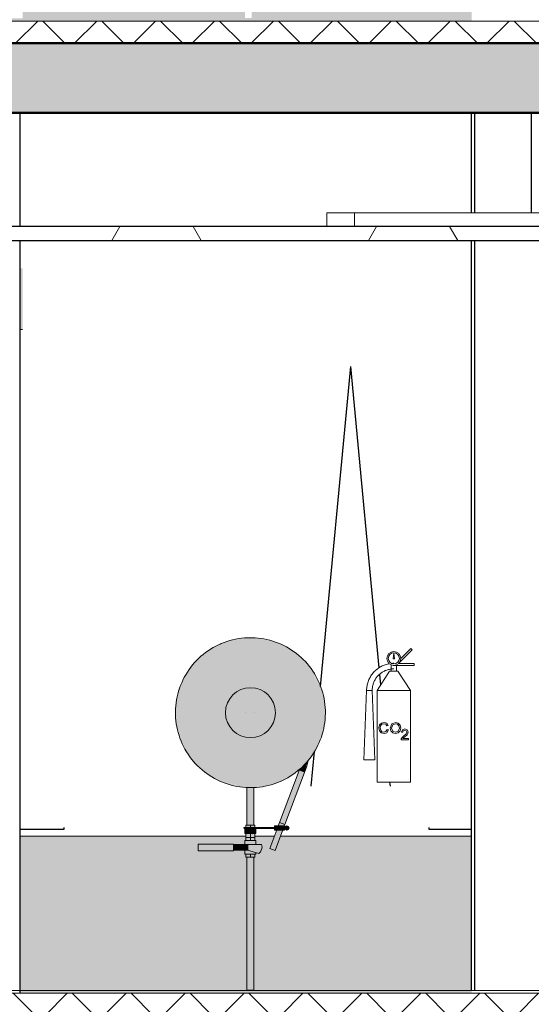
# Model space of a CAD drawing. Extents: x 50445 to 145605, y -10968 to 41989.
# Tile 280 of 338: x 98629 to 100471, y 8637 to 12182. Entities that reach past the tile are written whole.
import ezdxf

# ---------------------------------------------------------------- set-up
doc = ezdxf.new("R2010")
doc.units = 0
doc.header["$LTSCALE"] = 414.30304
doc.header["$MEASUREMENT"] = 0
doc.linetypes.add('stramien', pattern=[22.225, 12.7, -3.175, 3.175, -3.175])
doc.layers.get('0').update_dxf_attribs({"linetype": 'CONTINUOUS'})
for name, color, linetype, lineweight in [('A-CLNG-PATT', 5, 'CONTINUOUS', 25), ('A-CLNG-SUSP', 5, 'CONTINUOUS', 25), ('A-DETL', 5, 'CONTINUOUS', 18), ('A-FLOR-OTLN', 6, 'CONTINUOUS', 18), ('A-FLOR-PATT', 8, 'CONTINUOUS', 50), ('A-GENM', 6, 'CONTINUOUS', 18), ('A-GLAZ', 6, 'CONTINUOUS', 18), ('A-GLAZ-GLAS', 6, 'CONTINUOUS', 25), ('I-WALL', 2, 'CONTINUOUS', 25), ('M-EQPT', 2, 'CONTINUOUS', 18), ('P-SANR-FIXT', 6, 'CONTINUOUS', 18), ('S-COLS', 6, 'CONTINUOUS', 18)]:
    doc.layers.add(name, color=color, linetype=linetype, lineweight=lineweight)
doc.layers.get('A-GLAZ').off()
pattern_1 = [(45, (114825.1, 10064.78), (-106.066, 106.066), []), (135, (114825.1, 10064.78), (-106.066, -106.066), [])]

# ---------------------------------------------------------------- blocks, each defined once
blk = doc.blocks.new('65_KA_brandslanghaspel - 65_KA_brandslanghaspel-4937097-plotview doorsnede C C  -  1 op 100')
at = {"layer": 'P-SANR-FIXT'}
h = blk.add_hatch(color=256, dxfattribs=at)
h.paths.add_polyline_path([(18012.8, 9053.5), (18011.8, 9048.2), (18012.6, 9049.2)], flags=0)
h.paths.add_polyline_path([(18280.4, 8750), (18280.4, 8754), (18225.1, 8759.8), (18172.2, 8777), (18124, 8804.8), (18080.6, 8844.9), (18050, 8887), (18027, 8939.4), (18015.8, 8997.1), (18016.1, 9049.2), (18029.1, 9106), (18050.7, 9153.9), (18086, 9201), (18126.3, 9236.5), (18176, 9264.2), (18229.2, 9280.6), (18280.4, 9286), (18280.4, 9290), (18226.3, 9284.4), (18219.4, 9282.3), (18204.2, 9278.7), (18183.8, 9271), (18159.6, 9260.3), (18138.2, 9249.2), (18116.3, 9233.8), (18080, 9200.9), (18077.1, 9197), (18043.9, 9149.7), (18041.1, 9142.7), (18028.1, 9114.9), (18021.9, 9095.5), (18012.8, 9053.5), (18011.4, 9021.4), (18014, 8978.6), (18018.1, 8957), (18027.4, 8926.7), (18037, 8903.7), (18050, 8880.6), (18071.5, 8850.6), (18090, 8829.1), (18106.4, 8814.1), (18119.7, 8803.4), (18124, 8800.4), (18136.1, 8793.1), (18146.8, 8786.5), (18177.5, 8770.7), (18200.6, 8762.6), (18241.1, 8754), (18257.3, 8751.5), (18269.2, 8751.2)], flags=0)
h = blk.add_hatch(color=256, dxfattribs=at)
h.paths.add_polyline_path([(18547.9, 8986.5), (18548.9, 8991.8), (18548.1, 8990.8)], flags=0)
h.paths.add_polyline_path([(18280.4, 8750), (18334.5, 8755.6), (18341.3, 8757.7), (18368.3, 8765.1), (18376.9, 8769), (18400.6, 8779.4), (18422.5, 8790.8), (18444.5, 8806.2), (18478.3, 8837.1), (18483.7, 8843), (18516.8, 8890.3), (18519.7, 8897.3), (18532.6, 8925.1), (18538.8, 8944.5), (18547.9, 8986.5), (18549.4, 9018.6), (18546.8, 9061.4), (18542.6, 9083), (18533.4, 9113.3), (18523.7, 9136.3), (18510.7, 9159.4), (18489.2, 9189.4), (18467.7, 9213.8), (18454.3, 9225.9), (18441.1, 9236.6), (18436.7, 9239.6), (18424.7, 9246.9), (18413.9, 9253.5), (18383.2, 9269.3), (18360.1, 9277.4), (18319.7, 9286), (18303.5, 9288.5), (18291.5, 9288.8), (18280.4, 9290), (18280.4, 9286), (18335.7, 9280.2), (18388.6, 9263), (18436.7, 9235.2), (18480.2, 9195.1), (18510.7, 9153), (18533.7, 9100.6), (18544.9, 9042.9), (18544.6, 8990.8), (18531.7, 8934), (18507.5, 8882.5), (18474.7, 8839), (18434.4, 8803.5), (18384.8, 8775.8), (18335.7, 8759.8), (18280.4, 8754), (18280.4, 8751.2)], flags=0)
for points in [[(18280.4, 8754), (18280.4, 8930), (18249.6, 8935.4), (18222.5, 8951.1), (18202.4, 8975), (18191.7, 9004.4), (18191.7, 9035.6), (18202.4, 9065), (18222.5, 9088.9), (18249.6, 9104.6), (18280.4, 9110), (18280.4, 9286), (18225.1, 9280.2), (18172.2, 9263), (18124, 9235.2), (18082.7, 9198), (18050, 9153), (18027.4, 9102.2), (18015.8, 9047.8), (18015.8, 8992.2), (18027.4, 8937.8), (18050, 8887), (18082.7, 8842), (18124, 8804.8), (18172.2, 8777), (18229.2, 8759.4)], [(18280.4, 8754), (18335.7, 8759.8), (18388.6, 8777), (18437.9, 8805.9), (18478, 8842), (18510.7, 8887), (18533.4, 8937.8), (18544.9, 8992.2), (18544.9, 9047.8), (18533.4, 9102.2), (18507.5, 9157.5), (18478, 9198), (18436.7, 9235.2), (18388.6, 9263), (18335.7, 9280.2), (18280.4, 9286), (18280.4, 9110), (18311.2, 9104.6), (18338.2, 9088.9), (18358.3, 9065), (18369, 9035.6), (18368, 9001.7), (18358.3, 8975), (18338.2, 8951.1), (18311.2, 8935.4), (18280.4, 8930), (18280.4, 8787.1)], [(18280.4, 8930), (18303.7, 8933.1), (18325.4, 8942.1), (18344, 8956.4), (18358.3, 8975), (18367.3, 8996.7), (18370.4, 9020), (18367.3, 9043.3), (18358.3, 9065), (18344, 9083.6), (18325.4, 9097.9), (18303.7, 9106.9), (18280.4, 9110), (18257.1, 9106.9), (18235.4, 9097.9), (18216.7, 9083.6), (18202.4, 9065), (18193.4, 9043.3), (18190.4, 9020), (18193.4, 8996.7), (18202.4, 8975), (18216.7, 8956.4), (18235.4, 8942.1), (18257.1, 8933.1)], [(18011.6, 8997.9), (18011.8, 9034.1), (18010.8, 9019.3), (18011.4, 9001.7)], [(18548.9, 9005.9), (18550, 9020.7), (18548.9, 9007.9)], [(18474.7, 8804.9), (18486.7, 8847.1), (18478, 8836.9), (18467.2, 8826.6), (18457.3, 8816), (18456.3, 8811.9), (18474.4, 8805.1)], [(18404.2, 8617.8), (18473.5, 8805.4), (18455.6, 8811), (18385.8, 8624.7), (18403.9, 8617.9)], [(18280.4, 8615), (18292.9, 8615), (18292, 8751), (18275.2, 8750.5), (18267.9, 8751.2), (18268.3, 8615), (18277.1, 8615)], [(18260.4, 8585), (18280.4, 8585), (18280.4, 8600), (18260.4, 8600)], [(18300.4, 8585), (18300.4, 8600), (18280.4, 8600), (18280.4, 8585)], [(18318.7, 8605), (18359.3, 8606), (18360.4, 8606.9), (18318.9, 8606), (18318.8, 8605.5)], [(18360.4, 8603.1), (18359.1, 8604.5), (18359, 8605), (18318.9, 8604), (18320.1, 8603.1), (18335.2, 8603.1)], [(18365.5, 8603.3), (18361.1, 8604.5), (18360, 8603.3)], [(18361.6, 8605), (18365.5, 8606.7), (18361.1, 8605.6), (18361.6, 8605)], [(18402.7, 8597.5), (18402.7, 8612.5), (18367, 8611.5), (18367, 8597.5), (18368.3, 8597.5)], [(18412.9, 8603.3), (18412.7, 8604), (18412.1, 8605), (18407.1, 8603.3)], [(18412.1, 8605), (18412.9, 8606.7), (18409.2, 8606), (18410.6, 8605.5)], [(18092.3, 8523), (18219.3, 8523), (18219.3, 8547), (18092.3, 8547)], [(18229.2, 8525), (18257.1, 8525), (18257.1, 8545), (18219.3, 8545), (18219.3, 8525)], [(18257.1, 8525), (18273.2, 8525), (18273.2, 8545), (18257.1, 8545)], [(18310.6, 8512.9), (18315.7, 8517.9), (18319.5, 8524), (18321.6, 8530.8), (18322, 8538), (18320.6, 8545), (18273.2, 8544.2), (18273.2, 8525), (18273.2, 8524.2)], [(18280.4, 8021.4), (18292.9, 8021.4), (18292.4, 8500), (18267.9, 8500), (18268.3, 8021.4), (18277.1, 8021.4)]]:
    blk.add_hatch(color=256, dxfattribs=at).paths.add_polyline_path(points, flags=0)
h = blk.add_hatch(color=256, dxfattribs=at)
h.paths.add_polyline_path([(18280.4, 8570), (18280.4, 8585), (18264.4, 8585), (18264.4, 8570)], flags=0)
h.paths.add_polyline_path([(18267.8, 8606.4), (18264.8, 8606), (18264.6, 8606.8), (18267.7, 8606.4)], flags=0)
h.paths.add_polyline_path([(18264.4, 8600), (18280.4, 8600.2), (18280.4, 8603), (18267.7, 8604), (18268.1, 8606.7), (18268.6, 8607), (18280.4, 8607), (18280.4, 8615), (18264.4, 8615), (18264.4, 8604)], flags=0)
h.paths.add_polyline_path([(18264.6, 8603.2), (18266.1, 8604.5), (18267.5, 8603.6)], flags=0)
h = blk.add_hatch(color=256, dxfattribs=at)
h.paths.add_polyline_path([(18296.4, 8570), (18296.4, 8585), (18280.4, 8585), (18280.4, 8570)], flags=0)
h.paths.add_polyline_path([(18280.4, 8600), (18296.4, 8600), (18296.4, 8603), (18280.4, 8602.2), (18280.4, 8600.4)], flags=0)
h.paths.add_polyline_path([(18280.4, 8607), (18296.4, 8607), (18296.4, 8615), (18280.4, 8615), (18280.4, 8607.8)], flags=0)
h = blk.add_hatch(color=256, dxfattribs=at)
h.paths.add_polyline_path([(18369, 8524.2), (18395.4, 8597.5), (18375.2, 8597.5), (18350.6, 8531.1), (18368.6, 8524.3)], flags=0)
h.paths.add_polyline_path([(18386.2, 8612.5), (18402.2, 8612.5), (18403.9, 8617.9), (18385.1, 8623.8), (18381.2, 8612.5), (18386, 8612.5)], flags=0)
h = blk.add_hatch(color=256, dxfattribs=at)
h.paths.add_polyline_path([(18262.6, 8605), (18262.7, 8606.9), (18258.4, 8605)], flags=0)
h.paths.add_polyline_path([(18265, 8605), (18267.5, 8606.4), (18264.8, 8606), (18264.9, 8605.5)], flags=0)
h = blk.add_hatch(color=256, dxfattribs=at)
h.paths.add_polyline_path([(18262.7, 8603.1), (18262.6, 8605), (18258.4, 8605)], flags=0)
h.paths.add_polyline_path([(18264.6, 8603.2), (18266.1, 8604.5), (18264.8, 8604)], flags=0)
h = blk.add_hatch(color=256, dxfattribs=at)
h.paths.add_polyline_path([(18365.5, 8606.7), (18366.2, 8606.9), (18267.7, 8606), (18267.5, 8605), (18319.1, 8606.2), (18320.1, 8606.9), (18360.4, 8606.7)], flags=0)
h.paths.add_polyline_path([(18365.5, 8605), (18364.5, 8606.3), (18361.6, 8605)], flags=0)
h.paths.add_polyline_path([(18360, 8605), (18360.6, 8606.1), (18359.2, 8605.8), (18359.1, 8605)], flags=0)
h = blk.add_hatch(color=256, dxfattribs=at)
h.paths.add_polyline_path([(18274.5, 8603), (18318.9, 8604), (18318.7, 8605), (18267.7, 8604), (18268.6, 8603)], flags=0)
h.paths.add_polyline_path([(18361.6, 8605), (18365.5, 8604.5), (18365.5, 8605)], flags=0)
h.paths.add_polyline_path([(18360, 8603.3), (18361.6, 8605), (18359.4, 8603.9), (18359.7, 8603.5)], flags=0)
h = blk.add_hatch(color=256, dxfattribs=at)
h.paths.add_polyline_path([(18367, 8605), (18366.2, 8606.9), (18365.5, 8606), (18365.5, 8605)], flags=0)
h.paths.add_polyline_path([(18402.7, 8605), (18407.1, 8606), (18407.1, 8606.9), (18402.7, 8606), (18402.7, 8605)], flags=0)
h = blk.add_hatch(color=256, dxfattribs=at)
h.paths.add_polyline_path([(18367, 8603.1), (18366.4, 8605), (18365.5, 8604), (18365.5, 8603.1)], flags=0)
h.paths.add_polyline_path([(18407.1, 8603.1), (18407.1, 8605), (18402.7, 8604), (18402.7, 8603.1)], flags=0)
h = blk.add_hatch(color=256, dxfattribs=at)
h.paths.add_polyline_path([(18407.1, 8606.7), (18408, 8603.6), (18412, 8605), (18407.7, 8606.5)], flags=0)
h.paths.add_polyline_path([(18413.9, 8597.8), (18418.5, 8601.3), (18419.5, 8605), (18417.3, 8610.3), (18415.8, 8611.5), (18410.1, 8612.3), (18406.7, 8610.3), (18404.8, 8606.9), (18413.1, 8606.6), (18412.1, 8605), (18412.5, 8603.3), (18405.3, 8603.1), (18406.4, 8600.4), (18408.3, 8598.5), (18413.1, 8597.9)], flags=0)
h = blk.add_hatch(color=256, dxfattribs=at)
h.paths.add_polyline_path([(18275.2, 8510), (18300.4, 8510), (18299.4, 8516.2), (18267.5, 8525), (18260.4, 8525), (18261.1, 8510), (18270.4, 8510)], flags=0)
h.paths.add_polyline_path([(18299.7, 8545), (18300.4, 8545), (18299.7, 8560), (18260.4, 8560), (18261.1, 8545), (18298.3, 8545)], flags=0)
h = blk.add_hatch(color=256, dxfattribs=at)
h.paths.add_polyline_path([(18270.4, 8500), (18280.4, 8500), (18280.4, 8510), (18264.4, 8510), (18265.4, 8500), (18266.2, 8500)], flags=0)
h.paths.add_polyline_path([(18275, 8560), (18280.4, 8560), (18280.4, 8570), (18264.4, 8570), (18264.4, 8560), (18270.4, 8560)], flags=0)
h = blk.add_hatch(color=256, dxfattribs=at)
h.paths.add_polyline_path([(18295.3, 8500), (18296.4, 8500), (18296.4, 8510), (18280.4, 8510), (18280.4, 8500), (18294.5, 8500)], flags=0)
h.paths.add_polyline_path([(18290.4, 8560), (18296.4, 8560), (18296.4, 8570), (18280.4, 8570), (18280.4, 8560), (18285.5, 8560)], flags=0)
for p, q in [((18456, 8812), (18385.5, 8624.8)), ((18404.2, 8617.8), (18474.7, 8804.9)), ((18267.9, 8751.3), (18267.9, 8615)), ((18292.9, 8615), (18292.9, 8751.1)), ((18264.4, 8615), (18280.4, 8615)), ((18264.4, 8615), (18264.4, 8600)), ((18280.4, 8615), (18296.4, 8615)), ((18280.4, 8606.7), (18280.4, 8615)), ((18296.4, 8615), (18296.4, 8606.7)), ((18385.5, 8624.8), (18380.8, 8612.3)), ((18385.5, 8624.8), (18404.2, 8617.8)), ((18404.2, 8617.8), (18385.5, 8624.8)), ((18402.2, 8612.5), (18404.2, 8617.8)), ((18260.4, 8600), (18280.4, 8600)), ((18260.4, 8600), (18260.4, 8585)), ((18280.4, 8585), (18260.4, 8585)), ((18264.4, 8585), (18264.4, 8570)), ((18367, 8607), (18268.6, 8607)), ((18268.6, 8603), (18367, 8603)), ((18280.4, 8600), (18280.4, 8603.3)), ((18280.4, 8600), (18300.4, 8600)), ((18280.4, 8600), (18280.4, 8585)), ((18300.4, 8585), (18280.4, 8585)), ((18280.4, 8570), (18280.4, 8585)), ((18296.4, 8603.3), (18296.4, 8600)), ((18296.4, 8585), (18296.4, 8570)), ((18300.4, 8600), (18300.4, 8585)), ((18360.9, 8607), (18320.6, 8607)), ((18320.6, 8603), (18360.9, 8603)), ((18375.4, 8598), (18350.2, 8531.3)), ((18367, 8607), (18365.5, 8607)), ((18365.5, 8603), (18367, 8603)), ((18402.7, 8612.5), (18367, 8612.5)), ((18367, 8597.5), (18367, 8612.5)), ((18367, 8597.5), (18402.7, 8597.5)), ((18369, 8524.2), (18396.7, 8597.8)), ((18402.7, 8612.5), (18402.7, 8597.5)), ((18404.8, 8607), (18402.7, 8607)), ((18407.1, 8607), (18402.7, 8607)), ((18402.7, 8603), (18405.3, 8603)), ((18402.7, 8603), (18407.1, 8603)), ((18412.2, 8607), (18412.3, 8607)), ((18092.3, 8547), (18219.3, 8547)), ((18092.3, 8523), (18092.3, 8547)), ((18219.3, 8547), (18219.3, 8523)), ((18219.3, 8545), (18257.1, 8545)), ((18257.1, 8545), (18273.2, 8545)), ((18257.1, 8545), (18257.1, 8525)), ((18260.4, 8560), (18260.4, 8545)), ((18260.4, 8560), (18300.4, 8560)), ((18280.4, 8570), (18264.4, 8570)), ((18264.4, 8570), (18280.4, 8570)), ((18264.4, 8570), (18264.4, 8560)), ((18320.6, 8545), (18273.2, 8545)), ((18296.4, 8570), (18280.4, 8570)), ((18280.4, 8570), (18296.4, 8570)), ((18280.4, 8560), (18280.4, 8570)), ((18296.4, 8570), (18296.4, 8560)), ((18300.4, 8545), (18300.4, 8560)), ((18219.3, 8523), (18092.3, 8523)), ((18257.1, 8525), (18219.3, 8525)), ((18273.2, 8525), (18257.1, 8525)), ((18260.4, 8525), (18260.4, 8510)), ((18300.4, 8510), (18260.4, 8510)), ((18264.4, 8510), (18264.4, 8500)), ((18270.4, 8525), (18310.6, 8512.9)), ((18280.4, 8500), (18280.4, 8510)), ((18296.4, 8510), (18296.4, 8500)), ((18300.4, 8510), (18300.4, 8515.9)), ((18369, 8524.2), (18350.2, 8531.3)), ((18280.4, 8500), (18264.4, 8500)), ((18267.9, 8500), (18267.9, 8021.4)), ((18296.4, 8500), (18280.4, 8500)), ((18292.9, 8021.4), (18292.9, 8500)), ((18292.9, 8021.4), (18267.9, 8021.4))]:
    blk.add_line(p, q, dxfattribs=at)
at = {"layer": 'P-SANR-FIXT', "flags": 128}
for points in [[(18280.4, 9290), (18269.6, 9289.8), (18258.8, 9289.1), (18248, 9288.1), (18237.4, 9286.6), (18226.7, 9284.6), (18216.2, 9282.3), (18205.8, 9279.5), (18195.4, 9276.3), (18185.3, 9272.7), (18175.2, 9268.7), (18165.4, 9264.3), (18155.7, 9259.5), (18146.2, 9254.3), (18136.9, 9248.8), (18127.9, 9242.8), (18119.1, 9236.6), (18110.6, 9229.9), (18102.3, 9223), (18094.4, 9215.7), (18086.7, 9208.1), (18079.3, 9200.2), (18072.3, 9192), (18065.6, 9183.6), (18059.2, 9174.9), (18053.2, 9165.9), (18047.5, 9156.7), (18042.2, 9147.3), (18037.3, 9137.6), (18032.8, 9127.8), (18028.7, 9117.8), (18025, 9107.7), (18021.7, 9097.4), (18018.8, 9087), (18016.3, 9076.5), (18014.3, 9065.9), (18012.7, 9055.2), (18011.5, 9044.5), (18010.7, 9033.7), (18010.4, 9022.9), (18010.5, 9012.1), (18011, 9001.3), (18012, 8990.6), (18013.4, 8979.9), (18015.2, 8969.2), (18017.4, 8958.7), (18020.1, 8948.2), (18023.2, 8937.8), (18026.7, 8927.6), (18030.6, 8917.5), (18034.9, 8907.6), (18039.5, 8897.9), (18044.6, 8888.4), (18050.1, 8879.1), (18055.9, 8870), (18062.1, 8861.1), (18068.6, 8852.5), (18075.5, 8844.2), (18082.7, 8836.1), (18090.2, 8828.4), (18098, 8820.9), (18106.1, 8813.8), (18114.5, 8807), (18123.1, 8800.5), (18132, 8794.4), (18141.2, 8788.6), (18150.5, 8783.3), (18160.1, 8778.3), (18169.9, 8773.6), (18179.8, 8769.4), (18189.9, 8765.6), (18200.2, 8762.2), (18210.5, 8759.2), (18221, 8756.6), (18231.6, 8754.4), (18242.3, 8752.7), (18253, 8751.4), (18263.8, 8750.5), (18274.5, 8750.1), (18280.4, 8750)], [(18280.4, 9290), (18269.6, 9289.8), (18258.8, 9289.1), (18248, 9288.1), (18237.4, 9286.6), (18226.7, 9284.6), (18216.2, 9282.3), (18205.8, 9279.5), (18195.4, 9276.3), (18185.3, 9272.7), (18175.2, 9268.7), (18171, 9266.8)], [(18280.4, 8750), (18291.2, 8750.2), (18301.9, 8750.9), (18312.7, 8751.9), (18323.4, 8753.4), (18334, 8755.4), (18344.5, 8757.7), (18355, 8760.5), (18365.3, 8763.7), (18375.5, 8767.3), (18385.5, 8771.3), (18395.4, 8775.7), (18405, 8780.5), (18414.5, 8785.7), (18423.8, 8791.2), (18432.8, 8797.2), (18441.6, 8803.4), (18450.1, 8810.1), (18458.4, 8817), (18466.4, 8824.3), (18474.1, 8831.9), (18481.4, 8839.8), (18488.5, 8848), (18495.2, 8856.4), (18501.6, 8865.1), (18507.6, 8874.1), (18513.2, 8883.3), (18518.5, 8892.7), (18523.4, 8902.4), (18527.9, 8912.2), (18532, 8922.2), (18535.7, 8932.3), (18539, 8942.6), (18541.9, 8953), (18544.4, 8963.5), (18546.4, 8974.1), (18548.1, 8984.8), (18549.3, 8995.5), (18550, 9006.3), (18550.4, 9017.1), (18550.3, 9027.9), (18549.7, 9038.7), (18548.8, 9049.4), (18547.4, 9060.1), (18545.6, 9070.8), (18543.3, 9081.3), (18540.6, 9091.8), (18537.6, 9102.2), (18534.1, 9112.4), (18530.2, 9122.5), (18525.9, 9132.4), (18521.2, 9142.1), (18516.1, 9151.6), (18510.7, 9160.9), (18504.8, 9170), (18498.7, 9178.9), (18492.1, 9187.5), (18485.3, 9195.8), (18478.1, 9203.9), (18470.6, 9211.6), (18462.7, 9219.1), (18454.6, 9226.2), (18446.3, 9233), (18437.6, 9239.5), (18428.7, 9245.6), (18419.6, 9251.4), (18410.2, 9256.7), (18400.6, 9261.7), (18390.9, 9266.4), (18380.9, 9270.6), (18370.8, 9274.4), (18360.6, 9277.8), (18350.2, 9280.8), (18339.7, 9283.4), (18329.1, 9285.6), (18318.5, 9287.3), (18307.8, 9288.6), (18297, 9289.5), (18286.2, 9289.9), (18280.4, 9290)], [(18480.4, 9201.3), (18478.1, 9203.9), (18470.6, 9211.6), (18462.7, 9219.1), (18454.6, 9226.2), (18446.3, 9233), (18437.6, 9239.5), (18428.7, 9245.6), (18419.6, 9251.4), (18410.2, 9256.7), (18400.6, 9261.7), (18390.9, 9266.4), (18380.9, 9270.6), (18370.8, 9274.4), (18360.6, 9277.8), (18350.2, 9280.8), (18339.7, 9283.4), (18329.1, 9285.6), (18318.5, 9287.3), (18307.8, 9288.6), (18297, 9289.5), (18286.2, 9289.9), (18280.4, 9290)], [(18170.2, 9266.4), (18165.4, 9264.3), (18155.7, 9259.5), (18146.2, 9254.3), (18136.9, 9248.8), (18127.9, 9242.8), (18119.1, 9236.6), (18110.6, 9229.9), (18102.3, 9223), (18094.4, 9215.7), (18086.7, 9208.1), (18079.3, 9200.2), (18072.3, 9192), (18065.6, 9183.6), (18059.2, 9174.9), (18053.2, 9165.9), (18047.5, 9156.7), (18042.2, 9147.3), (18037.3, 9137.6), (18032.8, 9127.8), (18028.7, 9117.8), (18025, 9107.7), (18023.8, 9104)], [(18514, 9155.2), (18510.7, 9160.9), (18504.8, 9170), (18498.7, 9178.9), (18492.1, 9187.5), (18485.3, 9195.8), (18481.3, 9200.2)], [(18537.3, 8937.1), (18539, 8942.6), (18541.9, 8953), (18544.4, 8963.5), (18546.4, 8974.1), (18548.1, 8984.8), (18549.3, 8995.5), (18550, 9006.3), (18550.4, 9017.1), (18550.3, 9027.9), (18549.7, 9038.7), (18548.8, 9049.4), (18547.4, 9060.1), (18545.6, 9070.8), (18543.3, 9081.3), (18540.6, 9091.8), (18537.6, 9102.2), (18534.1, 9112.4), (18530.2, 9122.5), (18525.9, 9132.4), (18521.2, 9142.1), (18516.1, 9151.6), (18514.6, 9154.2)], [(18023.5, 9102.9), (18021.7, 9097.4), (18018.8, 9087), (18016.3, 9076.5), (18014.3, 9065.9), (18012.7, 9055.2), (18011.5, 9044.5), (18010.7, 9033.7), (18010.4, 9022.9), (18010.5, 9012.1), (18011, 9001.3), (18012, 8990.6), (18013.4, 8979.9), (18015.2, 8969.2), (18017.4, 8958.7), (18020.1, 8948.2), (18023.2, 8937.8), (18026.7, 8927.6), (18030.6, 8917.5), (18034.9, 8907.6), (18039.5, 8897.9), (18044.6, 8888.4), (18046.1, 8885.8)], [(18264.4, 9019.9), (18264.4, 9020), (18264.4, 9020)], [(18296.4, 9020), (18296.4, 9020), (18296.4, 9019.9)], [(18488.5, 8848), (18495.2, 8856.4), (18501.6, 8865.1), (18507.6, 8874.1), (18513.2, 8883.3), (18518.5, 8892.7), (18523.4, 8902.4), (18527.9, 8912.2), (18532, 8922.2), (18535.7, 8932.3), (18536.9, 8936)], [(18046.7, 8884.8), (18050.1, 8879.1), (18055.9, 8870), (18062.1, 8861.1), (18068.6, 8852.5), (18075.5, 8844.2), (18079.4, 8839.8)], [(18080.4, 8838.7), (18082.7, 8836.1), (18090.2, 8828.4), (18098, 8820.9), (18106.1, 8813.8), (18114.5, 8807), (18123.1, 8800.5), (18132, 8794.4), (18141.2, 8788.6), (18150.5, 8783.3), (18160.1, 8778.3), (18169.9, 8773.6), (18179.8, 8769.4), (18189.9, 8765.6), (18200.2, 8762.2), (18210.5, 8759.2), (18221, 8756.6), (18231.6, 8754.4), (18242.3, 8752.7), (18253, 8751.4), (18263.8, 8750.5), (18274.5, 8750.1), (18280.4, 8750)], [(18474.7, 8804.9), (18482.9, 8827.9), (18490, 8851)], [(18390.6, 8773.6), (18395.4, 8775.7), (18405, 8780.5), (18414.5, 8785.7), (18423.8, 8791.2), (18432.8, 8797.2), (18441.6, 8803.4), (18450.1, 8810.1), (18457.3, 8816.1)], [(18458.2, 8818.2), (18456.1, 8812.2), (18456, 8812)], [(18280.4, 8750), (18291.2, 8750.2), (18301.9, 8750.9), (18312.7, 8751.9), (18323.4, 8753.4), (18334, 8755.4), (18344.5, 8757.7), (18355, 8760.5), (18365.3, 8763.7), (18375.5, 8767.3), (18385.5, 8771.3), (18389.7, 8773.2)], [(18256.9, 8605), (18256.9, 8605.1), (18256.9, 8605.2), (18256.9, 8605.2), (18256.9, 8605.3), (18256.9, 8605.4), (18256.9, 8605.5), (18256.9, 8605.6), (18257, 8605.6), (18257, 8605.7), (18257, 8605.8), (18257.1, 8605.9), (18257.1, 8605.9), (18257.1, 8606), (18257.2, 8606.1), (18257.2, 8606.1), (18257.3, 8606.2), (18257.3, 8606.3), (18257.4, 8606.3), (18257.4, 8606.4), (18257.5, 8606.4), (18257.5, 8606.5), (18257.6, 8606.5), (18257.7, 8606.6), (18257.7, 8606.6), (18257.8, 8606.7), (18257.9, 8606.7), (18257.9, 8606.8), (18258, 8606.8), (18258.1, 8606.8), (18258.1, 8606.9), (18258.2, 8606.9), (18258.3, 8606.9), (18258.4, 8606.9), (18258.5, 8607), (18258.5, 8607), (18258.6, 8607), (18258.7, 8607), (18258.8, 8607), (18258.8, 8607), (18258.9, 8607)], [(18258.9, 8603), (18258.8, 8603), (18258.7, 8603), (18258.6, 8603), (18258.6, 8603), (18258.5, 8603), (18258.4, 8603.1), (18258.3, 8603.1), (18258.2, 8603.1), (18258.2, 8603.1), (18258.1, 8603.2), (18258, 8603.2), (18257.9, 8603.2), (18257.9, 8603.3), (18257.8, 8603.3), (18257.7, 8603.3), (18257.7, 8603.4), (18257.6, 8603.4), (18257.6, 8603.5), (18257.5, 8603.6), (18257.4, 8603.6), (18257.4, 8603.7), (18257.3, 8603.7), (18257.3, 8603.8), (18257.2, 8603.9), (18257.2, 8603.9), (18257.1, 8604), (18257.1, 8604.1), (18257.1, 8604.1), (18257, 8604.2), (18257, 8604.3), (18257, 8604.4), (18257, 8604.4), (18256.9, 8604.5), (18256.9, 8604.6), (18256.9, 8604.7), (18256.9, 8604.7), (18256.9, 8604.8), (18256.9, 8604.9), (18256.9, 8605), (18256.9, 8605)], [(18268.6, 8607), (18267.9, 8607), (18267.2, 8607), (18266.5, 8607), (18265.9, 8607), (18265.3, 8607), (18264.7, 8607), (18264.1, 8607), (18263.5, 8607), (18263, 8607), (18262.5, 8607), (18262.1, 8607), (18261.6, 8607), (18261.2, 8607), (18260.8, 8607), (18260.5, 8607), (18260.2, 8607), (18259.9, 8607), (18259.7, 8607), (18259.4, 8607), (18259.3, 8607), (18259.1, 8607), (18259, 8607), (18258.9, 8607), (18258.9, 8607), (18258.9, 8607)], [(18258.9, 8607), (18258.9, 8607), (18258.9, 8607), (18259, 8607), (18259.1, 8607), (18259.3, 8607), (18259.5, 8607), (18259.7, 8607), (18260, 8607), (18260.2, 8607), (18260.6, 8607), (18260.9, 8607), (18261.3, 8607), (18261.7, 8607), (18262.2, 8607), (18262.6, 8607), (18263.1, 8607), (18263.7, 8607), (18264.2, 8607)], [(18264.2, 8603), (18263.7, 8603), (18263.1, 8603), (18262.6, 8603), (18262.2, 8603), (18261.7, 8603), (18261.3, 8603), (18260.9, 8603), (18260.6, 8603), (18260.3, 8603), (18260, 8603), (18259.7, 8603), (18259.5, 8603), (18259.3, 8603), (18259.1, 8603), (18259, 8603), (18258.9, 8603), (18258.9, 8603), (18258.9, 8603)], [(18258.9, 8603), (18258.9, 8603), (18258.9, 8603), (18259, 8603), (18259.1, 8603), (18259.3, 8603), (18259.5, 8603), (18259.7, 8603), (18260, 8603), (18260.2, 8603), (18260.6, 8603), (18260.9, 8603), (18261.3, 8603), (18261.7, 8603), (18262.2, 8603), (18262.6, 8603), (18263.1, 8603), (18263.7, 8603), (18264.2, 8603), (18264.8, 8603), (18265.4, 8603), (18266, 8603), (18266.7, 8603), (18267.3, 8603), (18268, 8603), (18268.6, 8603)], [(18365.5, 8607), (18365.3, 8607), (18365.1, 8607), (18364.9, 8607), (18364.7, 8607), (18364.5, 8607), (18364.3, 8607), (18364.1, 8607), (18364, 8607), (18363.8, 8607), (18363.6, 8607), (18363.4, 8607), (18363.2, 8607), (18363, 8607), (18362.9, 8607), (18362.7, 8607), (18362.5, 8607), (18362.4, 8607), (18362.2, 8607), (18362.1, 8607), (18361.9, 8607), (18361.8, 8607), (18361.7, 8607), (18361.5, 8607), (18361.4, 8607), (18361.3, 8607), (18361.2, 8607), (18361.1, 8607), (18361, 8607), (18360.9, 8607), (18360.9, 8607)], [(18360.9, 8603), (18361, 8603), (18361, 8603), (18361.1, 8603), (18361.2, 8603), (18361.3, 8603), (18361.5, 8603), (18361.6, 8603), (18361.7, 8603), (18361.8, 8603), (18362, 8603), (18362.1, 8603), (18362.3, 8603), (18362.4, 8603), (18362.6, 8603), (18362.7, 8603), (18362.9, 8603), (18363.1, 8603), (18363.3, 8603), (18363.4, 8603), (18363.6, 8603), (18363.8, 8603), (18364, 8603), (18364.2, 8603), (18364.4, 8603), (18364.6, 8603), (18364.8, 8603), (18365, 8603), (18365.2, 8603), (18365.4, 8603), (18365.5, 8603)], [(18412.1, 8607), (18412.1, 8607), (18412.1, 8607), (18412.1, 8607), (18412.1, 8607), (18412, 8607), (18412, 8607), (18411.9, 8607), (18411.9, 8607), (18411.8, 8607), (18411.7, 8607), (18411.7, 8607), (18411.6, 8607), (18411.5, 8607), (18411.4, 8607), (18411.3, 8607), (18411.2, 8607), (18411, 8607), (18410.9, 8607), (18410.8, 8607), (18410.6, 8607), (18410.5, 8607), (18410.3, 8607), (18410.2, 8607), (18410, 8607), (18409.8, 8607), (18409.7, 8607), (18409.5, 8607), (18409.3, 8607), (18409.1, 8607), (18409, 8607), (18408.8, 8607), (18408.6, 8607), (18408.4, 8607), (18408.2, 8607), (18408, 8607), (18407.8, 8607), (18407.6, 8607), (18407.4, 8607), (18407.2, 8607), (18407.1, 8607)], [(18407.1, 8603), (18407.3, 8603), (18407.5, 8603), (18407.7, 8603), (18407.9, 8603), (18408.1, 8603), (18408.3, 8603), (18408.5, 8603), (18408.7, 8603), (18408.9, 8603), (18409.1, 8603), (18409.3, 8603), (18409.4, 8603), (18409.6, 8603), (18409.8, 8603), (18410, 8603), (18410.1, 8603), (18410.3, 8603), (18410.4, 8603), (18410.6, 8603), (18410.7, 8603), (18410.9, 8603), (18411, 8603), (18411.1, 8603), (18411.2, 8603), (18411.3, 8603), (18411.5, 8603), (18411.6, 8603), (18411.6, 8603), (18411.7, 8603), (18411.8, 8603), (18411.9, 8603), (18411.9, 8603), (18412, 8603), (18412, 8603), (18412.1, 8603), (18412.1, 8603), (18412.1, 8603), (18412.1, 8603), (18412.1, 8603)], [(18412, 8607), (18412.1, 8607), (18412.1, 8607), (18412.1, 8607), (18412.1, 8607), (18412.1, 8607)], [(18412.1, 8603), (18412.1, 8603), (18412.1, 8603), (18412.1, 8603), (18412.1, 8603), (18412, 8603)], [(18412.3, 8603), (18412.2, 8603), (18412.2, 8603), (18412.1, 8603)]]:
    blk.add_lwpolyline(points, dxfattribs=at)
at = {"layer": 'P-SANR-FIXT'}
for centre, radius, start, end in [((18280.4, 9020), 90, 90, 270), ((18280.4, 9020), 90, 90, 270), ((18280.4, 9020), 90, 270, 90), ((18280.4, 9020), 90, 270, 90), ((18412, 8605), 7.5, 90, 165), ((18412, 8605), 7.5, 195, 270), ((18412, 8605), 7.5, 270, 90), ((18293.1, 8536), 29, 307.0439, 18.0878)]:
    blk.add_arc(centre, radius, start, end, dxfattribs=at)
for start_param, end_param in [(6.021386, 7.853982), (1.570796, 3.403392)]:
    blk.add_ellipse((18320.6, 8605), major_axis=(0, 2), ratio=0.928266, start_param=start_param, end_param=end_param, dxfattribs=at)
blk = doc.blocks.new('65_KA_poederblusser - 65_KA_poederblusser-4930909-plotview doorsnede C C  -  1 op 100')
at = {"layer": 'M-EQPT'}
for p, q in [((18815.2, 5698.5), (18863.1, 5746.4)), ((18858, 5751.5), (18821.5, 5715)), ((18863.1, 5746.4), (18858, 5751.5)), ((18796.6, 5733.9), (18794.8, 5713.6)), ((18794.8, 5713.6), (18798.7, 5713.6)), ((18798.7, 5713.6), (18796.6, 5733.9)), ((18786.6, 5690), (18786.6, 5670)), ((18794, 5690), (18805.3, 5690)), ((18805.3, 5690), (18869.8, 5690)), ((18806.6, 5670), (18806.6, 5690)), ((18869.8, 5696.7), (18813.5, 5696.7)), ((18869.8, 5690), (18869.8, 5696.7)), ((18781.6, 5670), (18736.6, 5600)), ((18781.6, 5670), (18811.6, 5670)), ((18856.6, 5600), (18811.6, 5670)), ((18698.7, 5599.8), (18688.7, 5349.8)), ((18718.7, 5599.8), (18698.7, 5599.8)), ((18728.7, 5349.8), (18718.7, 5599.8)), ((18736.6, 5600), (18736.6, 5270)), ((18736.6, 5600), (18856.6, 5600)), ((18856.6, 5270), (18856.6, 5600)), ((18745.3, 5475.8), (18743, 5465.1)), ((18743, 5465.1), (18745, 5454.6)), ((18751.9, 5482.8), (18745.3, 5475.8)), ((18747.9, 5465.1), (18749.1, 5472.4)), ((18749.4, 5456.6), (18747.9, 5465.1)), ((18749.1, 5472.4), (18753.5, 5478.1)), ((18761.4, 5485.1), (18751.9, 5482.8)), ((18753.5, 5478.1), (18761.2, 5480.2)), ((18761.2, 5480.2), (18767.8, 5478.3)), ((18771.2, 5482.1), (18761.4, 5485.1)), ((18767.8, 5478.3), (18771.9, 5472.2)), ((18776.8, 5473.4), (18771.2, 5482.1)), ((18771.9, 5472.2), (18776.8, 5473.4)), ((18789.1, 5479.5), (18783.8, 5464.2)), ((18783.8, 5464.2), (18786.1, 5454.4)), ((18788.8, 5464.2), (18792.9, 5476.4)), ((18792.7, 5453.3), (18788.8, 5464.2)), ((18796.6, 5482.6), (18789.1, 5479.5)), ((18792.9, 5476.4), (18796.6, 5477.8)), ((18802.6, 5485), (18796.6, 5482.6)), ((18796.6, 5477.8), (18802.7, 5480.1)), ((18812.4, 5482.5), (18802.6, 5485)), ((18802.7, 5480.1), (18809.9, 5478.2)), ((18809.9, 5478.2), (18814.8, 5472.8)), ((18819.1, 5475.2), (18812.4, 5482.5)), ((18816.5, 5464.7), (18812.5, 5453.4)), ((18814.8, 5472.8), (18816.5, 5464.7)), ((18819, 5454), (18821.4, 5464.7)), ((18821.4, 5464.7), (18819.1, 5475.2)), ((18836.2, 5461.2), (18827.4, 5458.4)), ((18845, 5458), (18836.2, 5461.2)), ((18745, 5454.6), (18751, 5447.1)), ((18754, 5451.2), (18749.4, 5456.6)), ((18751, 5447.1), (18761.3, 5444.5)), ((18760.8, 5449.4), (18754, 5451.2)), ((18768.3, 5451.9), (18760.8, 5449.4)), ((18761.3, 5444.5), (18771.6, 5447.9)), ((18772.5, 5459.1), (18768.3, 5451.9)), ((18771.6, 5447.9), (18777.4, 5457.9)), ((18777.4, 5457.9), (18772.5, 5459.1)), ((18786.1, 5454.4), (18792.7, 5447.1)), ((18796.6, 5451.8), (18792.7, 5453.3)), ((18792.7, 5447.1), (18796.6, 5446.1)), ((18802.6, 5449.4), (18796.6, 5451.8)), ((18796.6, 5446.1), (18802.6, 5444.4)), ((18812.5, 5453.4), (18802.6, 5449.4)), ((18802.6, 5444.4), (18812.1, 5446.9)), ((18812.1, 5446.9), (18819, 5454)), ((18823.6, 5425.2), (18823.1, 5421.8)), ((18826.6, 5430.4), (18823.6, 5425.2)), ((18827.4, 5458.4), (18823.7, 5450.1)), ((18823.7, 5450.1), (18828.6, 5449.5)), ((18832.7, 5436.1), (18826.6, 5430.4)), ((18828.6, 5449.5), (18830.7, 5454.5)), ((18829.6, 5426.7), (18831.8, 5429.2)), ((18848.9, 5426.7), (18829.6, 5426.7)), ((18830.7, 5454.5), (18836.1, 5456.3)), ((18831.8, 5429.2), (18837.5, 5434)), ((18841.2, 5444.3), (18832.7, 5436.1)), ((18836.1, 5456.3), (18841.4, 5454.4)), ((18837.5, 5434), (18844.5, 5440.7)), ((18843.4, 5449.9), (18841.2, 5444.3)), ((18841.4, 5454.4), (18843.4, 5449.9)), ((18844.5, 5440.7), (18847.4, 5445.6)), ((18848.3, 5450.2), (18845, 5458)), ((18847.4, 5445.6), (18848.3, 5450.2)), ((18848.9, 5421.8), (18848.9, 5426.7)), ((18823.1, 5421.8), (18848.9, 5421.8)), ((18728.7, 5349.8), (18688.7, 5349.8)), ((18856.6, 5270), (18736.6, 5270))]:
    blk.add_line(p, q, dxfattribs=at)
at = {"layer": 'M-EQPT', "flags": 128}
for points in [[(18780.2, 5696.3), (18777.1, 5695.8), (18773.3, 5694.9), (18769.5, 5693.9), (18765.8, 5692.8), (18762.1, 5691.5), (18758.5, 5690), (18754.9, 5688.4), (18751.4, 5686.7), (18748, 5684.8), (18744.6, 5682.8), (18741.3, 5680.6), (18738.1, 5678.4), (18735, 5676), (18732, 5673.4), (18729.2, 5670.8), (18726.4, 5668), (18723.7, 5665.2), (18721.1, 5662.2), (18718.7, 5659.1), (18716.4, 5656), (18714.2, 5652.7), (18712.2, 5649.4), (18710.3, 5646), (18708.5, 5642.5), (18706.8, 5638.9), (18705.4, 5635.3), (18704, 5631.6), (18702.8, 5627.9), (18701.8, 5624.1), (18700.9, 5620.3), (18700.1, 5616.5), (18699.5, 5612.6), (18699.1, 5608.7), (18698.8, 5604.8), (18698.7, 5600.9), (18698.7, 5599.8)], [(18718.7, 5599.8), (18718.8, 5603), (18718.9, 5606.1), (18719.3, 5609.2), (18719.7, 5612.2), (18720.3, 5615.3), (18720.9, 5618.4), (18721.7, 5621.4), (18722.7, 5624.3), (18723.7, 5627.3), (18724.8, 5630.2), (18726.1, 5633), (18727.5, 5635.8), (18729, 5638.5), (18730.6, 5641.2), (18732.3, 5643.8), (18734.1, 5646.4), (18736, 5648.8), (18738, 5651.2), (18740.1, 5653.5), (18742.3, 5655.7), (18744.6, 5657.8), (18747, 5659.9), (18749.4, 5661.8), (18751.9, 5663.6), (18754.5, 5665.4), (18757.2, 5667), (18759.9, 5668.5), (18762.7, 5670), (18765.5, 5671.3), (18768.4, 5672.4), (18771.3, 5673.5), (18774.3, 5674.5), (18777.3, 5675.3), (18780.3, 5676), (18783.4, 5676.6), (18786.4, 5677.1), (18789.5, 5677.4), (18792.6, 5677.6), (18795.8, 5677.7), (18796.6, 5677.7)], [(18796.6, 5697.7), (18792.7, 5697.7), (18788.8, 5697.4)]]:
    blk.add_lwpolyline(points, dxfattribs=at)
at = {"layer": 'M-EQPT'}
for centre, radius, start, end in [((18796.6, 5715), 25, 0, 180), ((18796.6, 5715), 25, 180, 0), ((18796.6, 5715.4), 20, 0, 180), ((18796.6, 5715.4), 20, 180, 0)]:
    blk.add_arc(centre, radius, start, end, dxfattribs=at)
blk = doc.blocks.new('31_KA_Houten kozijn draaiend deel metselwerkgevel - Type-V161-plotview doorsnede C C  -  1 op 100')
at = {"layer": 'A-GLAZ-GLAS'}
for p, q in [((18532.9, 9114.4), (18641.6, 10266)), ((18743.9, 9181.5), (18641.6, 10266)), ((18749.7, 9120.3), (18746.1, 9158)), ((18499.1, 8755.8), (18510.8, 8879.9)), ((18784.1, 8755.8), (18782.7, 8770))]:
    blk.add_line(p, q, dxfattribs=at)
blk = doc.blocks.new('28_KU_vloerrand 250x670 verdieping - 14570 mm-1052743-plotview doorsnede C C  -  1 op 100')
at = {"layer": 'S-COLS'}
h = blk.add_hatch(color=256, dxfattribs=at)
h.paths.add_polyline_path([(11959.9, 6900), (11960, 6900), (11959.9, 7120)], flags=0)
h.paths.add_polyline_path([(18286.6, 8010), (19076.6, 8010), (19076.6, 8575), (18388.1, 8575), (18368.6, 8524.3), (18350.6, 8532.1), (18366.7, 8575), (18296.4, 8575), (18296.4, 8560), (18300.4, 8560), (18300.4, 8545), (18320.6, 8545), (18322, 8538), (18320.9, 8528.6), (18319.5, 8524), (18315.7, 8517.9), (18310.6, 8512.9), (18300.4, 8515.9), (18299.7, 8510), (18296.4, 8510), (18296.4, 8500), (18292.9, 8500), (18292.4, 8021.4), (18267.9, 8021.4), (18267.9, 8500), (18264.4, 8500), (18264.4, 8510), (18260.4, 8510), (18260.4, 8525), (18219.3, 8525), (18219.3, 8523), (18092.3, 8523), (18092.3, 8547), (18219.3, 8547), (18219.3, 8545), (18260.4, 8545), (18261.1, 8560), (18264.4, 8560), (18264.4, 8575), (17449.6, 8575), (17449.6, 8010), (18286.6, 8010)], flags=0)
h.paths.add_polyline_path([(9749.6, 8010), (11749.9, 8010), (11749.9, 8575), (10293.6, 8575), (10293.6, 8020), (9739.6, 8020), (9739.6, 8575), (8283.3, 8575), (8283.3, 8010), (9739.6, 8010)], flags=0)
h.paths.add_polyline_path([(8083.3, 8010), (8083.3, 8575), (6449.6, 8575), (6449.6, 8010), (7654.1, 8010)], flags=0)
h.paths.add_polyline_path([(11949.9, 8010), (13583.6, 8010), (13583.6, 8575), (11949.9, 8575), (11949.9, 8286.3)], flags=0)
h.paths.add_polyline_path([(6249.6, 8010), (6249.6, 8575), (4716.6, 8575), (4716.6, 8010), (5427.8, 8010)], flags=0)
h.paths.add_polyline_path([(13783.6, 8010), (17249.6, 8010), (17249.6, 8575), (15793.6, 8575), (15793.6, 8020), (15239.6, 8020), (15239.6, 8575), (13783.6, 8575), (13783.6, 8286.3)], flags=0)
at = {"layer": 'S-COLS', "color": 7}
for p, q in [((17449.6, 8575), (18264.4, 8575)), ((18296.4, 8575), (18367.1, 8575)), ((18387.7, 8575), (19076.6, 8575))]:
    blk.add_line(p, q, dxfattribs=at)
blk = doc.blocks.new('28_KU_vloerrand 250x670 verdieping - 14570 mm-V9-plotview doorsnede C C  -  1 op 100')
at = {"layer": 'S-COLS'}
h = blk.add_hatch(color=256, dxfattribs=at)
h.paths.add_polyline_path([(6249.6, 10400), (6249.6, 10620), (6240, 10620), (6240, 10400)], flags=0)
h.paths.add_polyline_path([(6449.6, 10400), (6460, 10400), (6460, 10620), (6449.6, 10620), (6449.6, 10575.5)], flags=0)
h.paths.add_polyline_path([(13783.6, 10400), (13793.3, 10400), (13793.3, 10620), (13783.6, 10620), (13783.6, 10575.5)], flags=0)
h.paths.add_polyline_path([(13573.3, 10400), (13583.6, 10400), (13583.6, 10620), (13573.3, 10620), (13573.3, 10575.5)], flags=0)
h.paths.add_polyline_path([(11960, 10400), (11960, 10620), (11949.9, 10620), (11949.9, 10400)], flags=0)
h.paths.add_polyline_path([(11740, 10400), (11749.9, 10400), (11749.9, 10620), (11740, 10620), (11740, 10575.5)], flags=0)
h.paths.add_polyline_path([(17249.6, 10400), (17249.6, 10620), (17240, 10620), (17240, 10400)], flags=0)
h.paths.add_polyline_path([(17449.6, 10400), (17460, 10400), (17460, 10620), (17449.6, 10620), (17449.6, 10575.5)], flags=0)
h.paths.add_polyline_path([(8293.3, 10400), (8293.3, 10620), (8283.3, 10620), (8283.3, 10400)], flags=0)
h.paths.add_polyline_path([(8073.3, 10400), (8083.3, 10400), (8083.3, 10620), (8073.3, 10620), (8073.3, 10575.5)], flags=0)
h.paths.add_polyline_path([(9880.5, 11510), (19076.6, 11510), (19076.6, 12075), (18288.8, 12075), (18288.8, 12060), (18292.8, 12060), (18292.8, 12045), (18333.9, 12045), (18333.9, 12047), (18460.9, 12047), (18460.9, 12023), (18333.9, 12023), (18333.9, 12025), (18292.8, 12025), (18292.1, 12010), (18288.8, 12010), (18288.8, 12000), (18285.3, 12000), (18284.9, 11521.4), (18260.3, 11521.4), (18260.3, 12000), (18256.8, 12000), (18256.8, 12010), (18252.8, 12010), (18252.8, 12015.9), (18242.6, 12012.9), (18237.5, 12017.9), (18233.4, 12025), (18231.6, 12030.8), (18231.6, 12040), (18233.7, 12045), (18252.8, 12045), (18253.5, 12060), (18256.8, 12060), (18256.8, 12075), (18186.5, 12075), (18202.6, 12031.1), (18183.8, 12025.2), (18165, 12075), (17459.9, 12075), (17459.9, 11520), (17239.9, 11520), (17239.9, 12075), (15793.6, 12075), (15793.6, 11520), (15239.6, 11520), (15239.6, 12075), (13793.3, 12075), (13793.3, 11520), (13573.3, 11520), (13573.3, 12075), (11959.9, 12075), (11959.9, 11520), (11739.9, 11520), (11739.9, 12075), (10293.6, 12075), (10293.6, 11520), (9739.6, 11520), (9739.6, 12075), (8293.3, 12075), (8293.3, 11520), (8073.3, 11520), (8073.3, 12075), (6459.9, 12075), (6459.9, 11520), (6239.9, 11520), (6239.9, 12075), (4726.6, 12075), (4726.6, 11520), (4516.6, 11520), (4516.6, 11510), (9749.6, 11510)], flags=0)
at = {"layer": 'S-COLS', "color": 7}
blk.add_line((17460, 10400), (17449.6, 10400), dxfattribs=at)
blk = doc.blocks.new('3073_04 constructie_abt_export 08-11-2012_rvt-1-plotview doorsnede C C  -  1 op 100')
at = {"layer": 'A-FLOR-PATT', "lineweight": 18}
h = blk.add_hatch(color=7, dxfattribs=at)
h.paths.add_polyline_path([(54166.6, 11180), (54166.6, 11430), (37166.6, 11430), (37166.6, 11180), (53293.9, 11180)], flags=0)
h.paths.add_polyline_path([(4366.6, 11180), (32366.6, 11180), (32366.6, 11430), (4366.6, 11430)], flags=0)
at = {"layer": 'A-FLOR-OTLN', "color": 90, "lineweight": 50}
for p, q in [((32366.6, 11430), (4366.6, 11430)), ((4366.6, 11180), (32366.6, 11180))]:
    blk.add_line(p, q, dxfattribs=at)
at = {"layer": 'S-COLS', "color": 250, "lineweight": 25}
for p, q in [((17449.6, 11180), (17449.6, 10770)), ((17449.6, 10720), (17449.6, 8010))]:
    blk.add_line(p, q, dxfattribs=at)
at = {"lineweight": 18}
for name in ['28_KU_vloerrand 250x670 verdieping - 14570 mm-V9-plotview doorsnede C C  -  1 op 100', '28_KU_vloerrand 250x670 verdieping - 14570 mm-1052743-plotview doorsnede C C  -  1 op 100']:
    blk.add_blockref(name, (0, 0), dxfattribs=at)

msp = doc.modelspace()

# ---------------------------------------------------------------- hatches: boundary and pattern name
at = {"layer": 'A-CLNG-PATT', "lineweight": 18}
h = msp.add_hatch(dxfattribs=at)
h.set_pattern_fill('FP_21', color=256, angle=150, style=0, pattern_type=2)
h.set_pattern_definition([(60, (114825.1, 10064.8), (-692.82, 400), []), (120, (114825.1, 10064.8), (-692.82, -400), [])])
h.paths.add_polyline_path([(86324.1, 11387.2), (101568.7, 11387.2), (101568.7, 11437.2), (86324.1, 11437.2)], flags=0)
h.paths.add_polyline_path([(134568.5, 11387.2), (134568.5, 11437.2), (118643.3, 11437.2), (118643.3, 11387.2), (134473.4, 11387.2)], flags=0)
h.paths.add_polyline_path([(113245.8, 11387.2), (113245.8, 11437.2), (109090.8, 11437), (109090.8, 11387.2), (112210.1, 11387.2)], flags=0)
at = {"layer": 'A-FLOR-PATT', "lineweight": 18}
h = msp.add_hatch(dxfattribs=at)
h.set_pattern_fill('FP_6', color=256, angle=135, style=0, pattern_type=2)
h.set_pattern_definition(pattern_1)
h.paths.add_polyline_path([(106644.3, 12097.2), (113313.4, 12097.2), (113313.4, 12177.2), (85546.1, 12177.2), (85546.1, 12097.2), (105531.1, 12097.2)], flags=0)
h.paths.add_polyline_path([(135366.1, 12097.2), (135365.8, 12177.2), (118429.4, 12177.2), (118429.4, 12097.2), (134473.4, 12097.2)], flags=0)
h = msp.add_hatch(dxfattribs=at)
h.set_pattern_fill('FP_6', color=256, angle=135, style=0, pattern_type=2)
h.set_pattern_definition(pattern_1)
h.paths.add_polyline_path([(111096.9, 8597.2), (135346.1, 8597.2), (135346.1, 8687.2), (135334.1, 8687.2), (135334.1, 8677.2), (107429.4, 8677.2), (107429.4, 8597.2), (109983.8, 8597.2)], flags=0)
h.paths.add_polyline_path([(85546.1, 8597.2), (102313.4, 8597.2), (102313.4, 8677.2), (85546.1, 8677.2)], flags=0)

# ---------------------------------------------------------------- linework, layer by layer
at = {"layer": 'A-CLNG-SUSP'}
for p, q in [((101568.7, 11437.2), (86324.1, 11437.2)), ((86324.1, 11387.2), (101568.7, 11387.2))]:
    msp.add_line(p, q, dxfattribs=at)
at = {"layer": 'A-DETL', "linetype": 'stramien'}
msp.add_line((137516.8, 8687.2), (76916.8, 8687.2), dxfattribs=at)
at = {"layer": 'A-FLOR-OTLN'}
for p, q in [((113313.4, 12177.2), (96806.1, 12177.2)), ((100256.1, 8687.2), (100471.1, 8687.2)), ((102313.4, 8677.2), (85546.1, 8677.2))]:
    msp.add_line(p, q, dxfattribs=at)
at = {"layer": 'A-FLOR-OTLN', "lineweight": 50}
msp.add_line((85546.1, 12097.2), (113313.4, 12097.2), dxfattribs=at)
at = {"layer": 'A-GENM'}
for p, q in [((99735.1, 11487.2), (99835.1, 11487.2)), ((99735.1, 11437.2), (99735.1, 11487.2)), ((99835.1, 11437.2), (99835.1, 11487.2)), ((99835.1, 11487.2), (101568.7, 11487.2)), ((99835.1, 11437.2), (99835.1, 11487.2))]:
    msp.add_line(p, q, dxfattribs=at)
at = {"layer": 'I-WALL'}
for p, q in [((100256.1, 11487.2), (100256.1, 11847.2)), ((100266.1, 11847.2), (100266.1, 11487.2)), ((100471.1, 11847.2), (100471.1, 11487.2)), ((100256.1, 8687.2), (100256.1, 11387.2)), ((100266.1, 11387.2), (100266.1, 8687.2)), ((98629.1, 9267.2), (98789.6, 9267.2)), ((98789.6, 9267.2), (98789.6, 9274.2)), ((100102.6, 9274.2), (100102.6, 9267.2)), ((100102.6, 9267.2), (100256.1, 9267.2))]:
    msp.add_line(p, q, dxfattribs=at)

# ---------------------------------------------------------------- block references
at = {"lineweight": 5}
msp.add_blockref('3073_04 constructie_abt_export 08-11-2012_rvt-1-plotview doorsnede C C  -  1 op 100', (81179.5, 667.2), dxfattribs=at)
at = {"layer": 'A-GLAZ', "lineweight": 25}
msp.add_blockref('31_KA_Houten kozijn draaiend deel metselwerkgevel - Type-V161-plotview doorsnede C C  -  1 op 100', (81179.5, 667.2), dxfattribs=at)
at = {"layer": 'M-EQPT'}
msp.add_blockref('65_KA_poederblusser - 65_KA_poederblusser-4930909-plotview doorsnede C C  -  1 op 100', (81179.5, 4167.2), dxfattribs=at)
at = {"layer": 'P-SANR-FIXT'}
msp.add_blockref('65_KA_brandslanghaspel - 65_KA_brandslanghaspel-4937097-plotview doorsnede C C  -  1 op 100', (81179.5, 667.2), dxfattribs=at)

doc.saveas('drawing.dxf')
